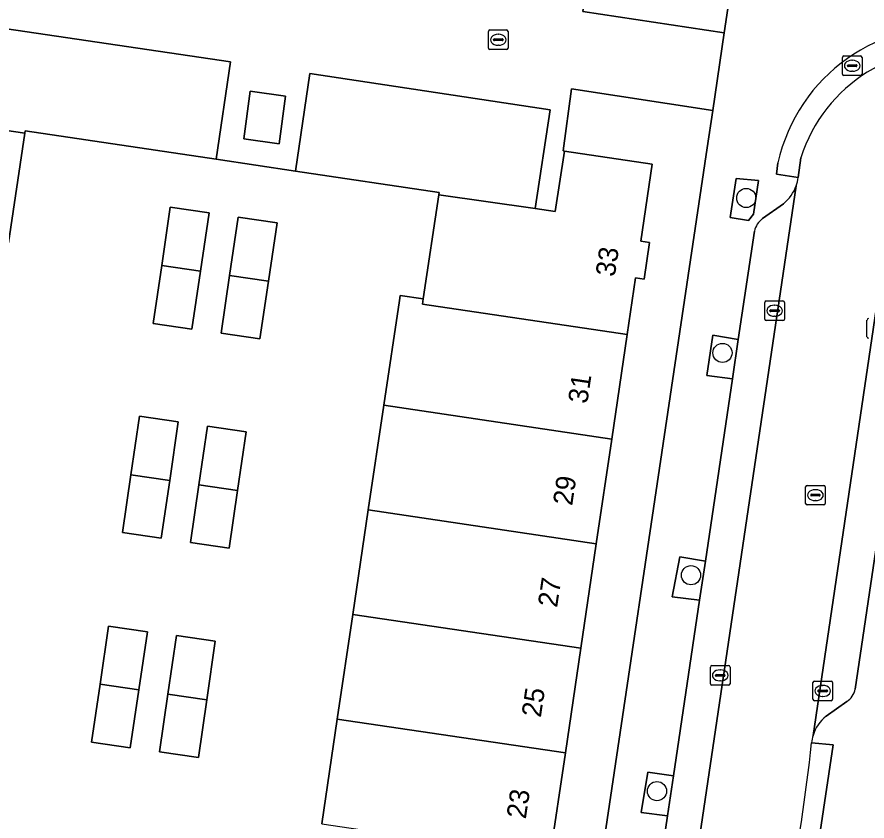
# Model space of a CAD drawing. Extents: x 164148 to 165261, y 382513 to 383432.
# Drawn here: x 164302.89 to 164346.27, y 382978.68 to 383019.73 of the extents above; entities that cross this region are included whole.
import ezdxf

# ---------------------------------------------------------------- set-up
doc = ezdxf.new("R2010")
doc.units = 0
for name, color, linetype in [('IMGEO_Boom', 7, 'Continuous'), ('IMGEO_Erf', 7, 'Continuous'), ('IMGEO_Groenvoorziening', 7, 'Continuous'), ('IMGEO_Kolk', 7, 'Continuous'), ('IMGEO_Lage_trafo', 7, 'Continuous'), ('IMGEO_Pand', 7, 'Continuous'), ('IMGEO_Pand_nummerreeks', 7, 'Continuous'), ('IMGEO_Parkeervlak_open', 7, 'Continuous'), ('IMGEO_Rijbaan_lokaal_open', 7, 'Continuous'), ('IMGEO_Rioolput', 7, 'Continuous'), ('IMGEO_Voetpad_open', 7, 'Continuous')]:
    doc.layers.add(name, color=color, linetype=linetype)

msp = doc.modelspace()

# ---------------------------------------------------------------- linework, layer by layer
at = {"layer": 'IMGEO_Boom'}
for centre in [(164340.111, 383010.493), (164338.896, 383002.583), (164337.291, 382991.232), (164335.553, 382980.21)]:
    msp.add_circle(centre, 0.489, dxfattribs=at)
at = {"layer": 'IMGEO_Erf'}
for points in [[(164342.411, 383042.068), (164342.452, 383042.342), (164337.518, 383043.057), (164337.452, 383042.458), (164340.888, 383041.943), (164340.055, 383036.33), (164340.018, 383036.079), (164338.878, 383036.251), (164338.503, 383033.64), (164338.942, 383033.574), (164338.664, 383031.694), (164338.224, 383031.76), (164338.134, 383031.155), (164337.713, 383028.318), (164338.152, 383028.254), (164337.875, 383026.369), (164337.433, 383026.433), (164336.844, 383022.471), (164332.347, 383023.144), (164332.224, 383023.162), (164331.77, 383020.008), (164338.986, 383018.927), (164339.726, 383023.927)], [(164310.276, 383007.049), (164310.714, 383010.02), (164312.694, 383009.728), (164312.256, 383006.755), (164311.82, 383003.798), (164309.84, 383004.089)], [(164314.182, 383009.519), (164316.162, 383009.231), (164315.721, 383006.242), (164315.287, 383003.301), (164313.306, 383003.588), (164313.741, 383006.535)], [(164311.121, 382999.056), (164310.682, 382996.072), (164310.248, 382993.125), (164308.268, 382993.417), (164308.702, 382996.365), (164309.141, 382999.347)], [(164312.606, 382998.843), (164314.586, 382998.555), (164314.151, 382995.557), (164313.725, 382992.622), (164311.745, 382992.91), (164312.172, 382995.851)], [(164309.542, 382988.343), (164309.106, 382985.386), (164308.668, 382982.413), (164306.688, 382982.704), (164307.126, 382985.679), (164307.562, 382988.635)], [(164310.594, 382985.165), (164311.027, 382988.15), (164313.008, 382987.862), (164312.574, 382984.872), (164312.147, 382981.93), (164310.166, 382982.217)]]:
    msp.add_lwpolyline(points, close=True, dxfattribs=at)
for points in [[(164331.117, 382966.047), (164338.115, 383013.045), (164338.399, 383014.963), (164331.184, 383016.073), (164330.761, 383012.896), (164330.835, 383012.885), (164335.314, 383012.226), (164334.733, 383008.283), (164335.18, 383008.22), (164334.903, 383006.356), (164334.466, 383006.42), (164334.038, 383003.527), (164333.248, 382998.185), (164332.457, 382992.844), (164331.667, 382987.502), (164330.877, 382982.159), (164330.086, 382976.818)], [(164318.44, 382978.544), (164319.233, 382983.885), (164320.027, 382989.227), (164320.82, 382994.569), (164321.613, 382999.909), (164322.406, 383005.251), (164322.445, 383005.512), (164323.626, 383005.34), (164324.423, 383010.662), (164324.44, 383010.776), (164317.096, 383011.869), (164313.051, 383012.471), (164303.299, 383013.923), (164303.28, 383013.794), (164302.453, 383008.209)]]:
    msp.add_lwpolyline(points, dxfattribs=at)
at = {"layer": 'IMGEO_Groenvoorziening'}
for points in [[(164340.219, 383009.345), (164340.486, 383009.67), (164340.728, 383011.393), (164339.592, 383011.483), (164339.289, 383009.488)], [(164339.705, 383003.262), (164338.398, 383003.496), (164338.099, 383001.43), (164339.408, 383001.26)], [(164338.026, 382991.946), (164336.714, 382992.172), (164336.33, 382990.136), (164337.732, 382989.961)], [(164336.401, 382980.987), (164335.08, 382981.175), (164334.753, 382979.123), (164336.099, 382978.955)]]:
    msp.add_lwpolyline(points, close=True, dxfattribs=at)
at = {"layer": 'IMGEO_Kolk'}
for p, q in [((164326.954, 383018.144), (164326.954, 383018.996)), ((164327.029, 383019.07), (164327.881, 383019.07)), ((164327.955, 383018.996), (164327.955, 383018.144)), ((164327.213, 383018.564), (164327.213, 383018.576)), ((164327.651, 383018.527), (164327.253, 383018.527)), ((164327.256, 383018.613), (164327.654, 383018.613)), ((164327.442, 383018.85), (164327.467, 383018.85)), ((164327.697, 383018.576), (164327.697, 383018.564)), ((164327.881, 383018.07), (164327.029, 383018.07)), ((164327.465, 383018.29), (164327.44, 383018.29)), ((164341.059, 383004.31), (164341.059, 383005.162)), ((164341.134, 383005.236), (164341.986, 383005.236)), ((164341.547, 383005.016), (164341.572, 383005.016)), ((164342.06, 383005.162), (164342.06, 383004.31)), ((164341.318, 383004.73), (164341.318, 383004.742)), ((164341.756, 383004.693), (164341.358, 383004.693)), ((164341.361, 383004.779), (164341.759, 383004.779)), ((164341.802, 383004.742), (164341.802, 383004.73)), ((164341.986, 383004.236), (164341.134, 383004.236)), ((164341.57, 383004.456), (164341.545, 383004.456)), ((164346.274, 383003.411), (164346.274, 383004.263)), ((164338.283, 382985.695), (164338.283, 382986.547)), ((164338.358, 382986.621), (164339.21, 382986.621)), ((164338.771, 382986.401), (164338.796, 382986.401)), ((164339.284, 382986.547), (164339.284, 382985.695)), ((164338.542, 382986.115), (164338.542, 382986.127)), ((164338.98, 382986.078), (164338.582, 382986.078)), ((164338.585, 382986.164), (164338.983, 382986.164)), ((164339.026, 382986.127), (164339.026, 382986.115)), ((164339.21, 382985.621), (164338.358, 382985.621)), ((164338.794, 382985.841), (164338.769, 382985.841)), ((164343.513, 382984.9), (164343.513, 382985.752)), ((164343.588, 382985.826), (164344.44, 382985.826)), ((164344.001, 382985.606), (164344.026, 382985.606)), ((164344.514, 382985.752), (164344.514, 382984.9)), ((164343.772, 382985.32), (164343.772, 382985.332)), ((164344.21, 382985.283), (164343.812, 382985.283)), ((164343.815, 382985.369), (164344.213, 382985.369)), ((164344.256, 382985.332), (164344.256, 382985.32)), ((164344.44, 382984.826), (164343.588, 382984.826)), ((164344.024, 382985.046), (164343.999, 382985.046))]:
    msp.add_line(p, q, dxfattribs=at)
for points in [[(164326.954, 383018.144), (164326.954, 383018.996)], [(164327.029, 383019.07), (164327.881, 383019.07)], [(164327.955, 383018.996), (164327.955, 383018.144)], [(164327.881, 383018.07), (164327.029, 383018.07)], [(164341.059, 383004.31), (164341.059, 383005.162)], [(164341.134, 383005.236), (164341.986, 383005.236)], [(164342.06, 383005.162), (164342.06, 383004.31)], [(164341.986, 383004.236), (164341.134, 383004.236)], [(164346.274, 383003.411), (164346.274, 383004.263)], [(164338.283, 382985.695), (164338.283, 382986.547)], [(164338.358, 382986.621), (164339.21, 382986.621)], [(164339.284, 382986.547), (164339.284, 382985.695)], [(164339.21, 382985.621), (164338.358, 382985.621)], [(164343.513, 382984.9), (164343.513, 382985.752)], [(164343.588, 382985.826), (164344.44, 382985.826)], [(164344.514, 382985.752), (164344.514, 382984.9)], [(164344.44, 382984.826), (164343.588, 382984.826)]]:
    msp.add_lwpolyline(points, dxfattribs=at)
for centre, radius, start, end in [((164327.031, 383018.994), 0.0765, 91.552, 178.448), ((164327.031, 383018.994), 0.0765, 91.552, 178.448), ((164327.879, 383018.994), 0.0765, 1.552, 88.448), ((164327.879, 383018.994), 0.0765, 1.552, 88.448), ((164327.253, 383018.573), 0.0403, 85.8775, 175.7526), ((164327.25, 383018.563), 0.0366, 178.938, 274.7102), ((164327.654, 383018.57), 0.043, 264.8664, 352.4533), ((164327.658, 383018.575), 0.0386, 1.7309, 96.639), ((164327.031, 383018.146), 0.0765, 181.552, 268.448), ((164327.031, 383018.146), 0.0765, 181.552, 268.448), ((164327.879, 383018.146), 0.0765, 271.552, 358.448), ((164327.879, 383018.146), 0.0765, 271.552, 358.448), ((164341.136, 383005.16), 0.0765, 91.552, 178.448), ((164341.136, 383005.16), 0.0765, 91.552, 178.448), ((164341.984, 383005.16), 0.0765, 1.552, 88.448), ((164341.984, 383005.16), 0.0765, 1.552, 88.448), ((164341.358, 383004.739), 0.0403, 85.8775, 175.7526), ((164341.355, 383004.729), 0.0366, 178.938, 274.7102), ((164341.759, 383004.736), 0.043, 264.8664, 352.4533), ((164341.763, 383004.741), 0.0386, 1.7309, 96.639), ((164341.136, 383004.312), 0.0765, 181.552, 268.448), ((164341.136, 383004.312), 0.0765, 181.552, 268.448), ((164341.984, 383004.312), 0.0765, 271.552, 358.448), ((164341.984, 383004.312), 0.0765, 271.552, 358.448), ((164346.351, 383004.261), 0.0765, 91.552, 178.448), ((164346.351, 383004.261), 0.0765, 91.552, 178.448), ((164346.351, 383003.413), 0.0765, 181.552, 268.448), ((164346.351, 383003.413), 0.0765, 181.552, 268.448), ((164338.36, 382986.545), 0.0765, 91.552, 178.448), ((164338.36, 382986.545), 0.0765, 91.552, 178.448), ((164339.208, 382986.545), 0.0765, 1.552, 88.448), ((164339.208, 382986.545), 0.0765, 1.552, 88.448), ((164338.582, 382986.124), 0.0403, 85.8775, 175.7526), ((164338.579, 382986.114), 0.0366, 178.938, 274.7102), ((164338.983, 382986.121), 0.043, 264.8664, 352.4533), ((164338.987, 382986.126), 0.0386, 1.7309, 96.639), ((164338.36, 382985.697), 0.0765, 181.552, 268.448), ((164338.36, 382985.697), 0.0765, 181.552, 268.448), ((164339.208, 382985.697), 0.0765, 271.552, 358.448), ((164339.208, 382985.697), 0.0765, 271.552, 358.448), ((164343.59, 382985.75), 0.0765, 91.552, 178.448), ((164343.59, 382985.75), 0.0765, 91.552, 178.448), ((164344.438, 382985.75), 0.0765, 1.552, 88.448), ((164344.438, 382985.75), 0.0765, 1.552, 88.448), ((164343.812, 382985.329), 0.0403, 85.8775, 175.7526), ((164343.809, 382985.319), 0.0366, 178.938, 274.7102), ((164344.213, 382985.326), 0.043, 264.8664, 352.4533), ((164344.217, 382985.331), 0.0386, 1.7309, 96.639), ((164343.59, 382984.902), 0.0765, 181.552, 268.448), ((164343.59, 382984.902), 0.0765, 181.552, 268.448), ((164344.438, 382984.902), 0.0765, 271.552, 358.448), ((164344.438, 382984.902), 0.0765, 271.552, 358.448)]:
    msp.add_arc(centre, radius, start, end, dxfattribs=at)
for centre, major_axis, ratio, start_param, end_param in [((164327.441, 383018.57), (-0.387, 0.002), 0.722429, 4.712389, 7.853982), ((164327.466, 383018.57), (-0.39, 0.002), 0.717154, 1.570796, 4.712389), ((164341.546, 383004.736), (-0.387, 0.002), 0.722429, 4.712389, 7.853982), ((164341.571, 383004.736), (-0.39, 0.002), 0.717154, 1.570796, 4.712389), ((164338.77, 382986.121), (-0.387, 0.002), 0.722429, 4.712389, 7.853982), ((164338.795, 382986.121), (-0.39, 0.002), 0.717154, 1.570796, 4.712389), ((164344, 382985.326), (-0.387, 0.002), 0.722429, 4.712389, 7.853982), ((164344.025, 382985.326), (-0.39, 0.002), 0.717154, 1.570796, 4.712389)]:
    msp.add_ellipse(centre, major_axis=major_axis, ratio=ratio, start_param=start_param, end_param=end_param, dxfattribs=at)
at = {"layer": 'IMGEO_Lage_trafo'}
msp.add_lwpolyline([(164316.601, 383015.698), (164314.788, 383015.944), (164314.465, 383013.51), (164316.264, 383013.265)], close=True, dxfattribs=at)
at = {"layer": 'IMGEO_Pand'}
for points in [[(164303.28, 383013.794), (164298.327, 383014.538), (164297.334, 383014.687), (164297.786, 383017.774), (164293.3, 383018.435), (164292.708, 383014.479), (164292.258, 383014.536), (164291.982, 383012.662), (164292.432, 383012.595), (164292.013, 383009.756), (164302.453, 383008.209)], [(164335.18, 383008.22), (164334.733, 383008.283), (164335.314, 383012.226), (164330.835, 383012.885), (164330.366, 383009.806), (164329.339, 383009.954), (164324.423, 383010.662), (164323.626, 383005.34), (164323.586, 383005.076), (164334.038, 383003.527), (164334.466, 383006.42), (164334.903, 383006.356)], [(164312.694, 383009.728), (164310.714, 383010.02), (164310.276, 383007.049), (164312.256, 383006.755)], [(164316.162, 383009.231), (164314.182, 383009.519), (164313.741, 383006.535), (164315.721, 383006.242)], [(164312.256, 383006.755), (164310.276, 383007.049), (164309.84, 383004.089), (164311.82, 383003.798)], [(164315.721, 383006.242), (164313.741, 383006.535), (164313.306, 383003.588), (164315.287, 383003.301)], [(164334.038, 383003.527), (164323.586, 383005.076), (164323.626, 383005.34), (164322.445, 383005.512), (164322.406, 383005.251), (164321.613, 382999.909), (164333.248, 382998.185)], [(164333.248, 382998.185), (164321.613, 382999.909), (164320.82, 382994.569), (164332.457, 382992.844)], [(164311.121, 382999.056), (164309.141, 382999.347), (164308.702, 382996.365), (164310.682, 382996.072)], [(164314.586, 382998.555), (164312.606, 382998.843), (164312.172, 382995.851), (164314.151, 382995.557)], [(164310.682, 382996.072), (164308.702, 382996.365), (164308.268, 382993.417), (164310.248, 382993.125)], [(164314.151, 382995.557), (164312.172, 382995.851), (164311.745, 382992.91), (164313.725, 382992.622)], [(164332.457, 382992.844), (164320.82, 382994.569), (164320.027, 382989.227), (164331.667, 382987.502)], [(164331.667, 382987.502), (164320.027, 382989.227), (164319.233, 382983.885), (164330.877, 382982.159)], [(164309.542, 382988.343), (164307.562, 382988.635), (164307.126, 382985.679), (164309.106, 382985.386)], [(164313.008, 382987.862), (164311.027, 382988.15), (164310.594, 382985.165), (164312.574, 382984.872)], [(164309.106, 382985.386), (164307.126, 382985.679), (164306.688, 382982.704), (164308.668, 382982.413)], [(164312.574, 382984.872), (164310.594, 382985.165), (164310.166, 382982.217), (164312.147, 382981.93)], [(164330.877, 382982.159), (164319.233, 382983.885), (164318.44, 382978.544), (164330.086, 382976.818)]]:
    msp.add_lwpolyline(points, close=True, dxfattribs=at)
at = {"layer": 'IMGEO_Parkeervlak_open'}
for points in [[(164298.327, 383014.538), (164303.28, 383013.794), (164303.299, 383013.923), (164313.051, 383012.471), (164313.785, 383017.446), (164299.126, 383019.608)], [(164317.096, 383011.869), (164324.44, 383010.776), (164324.423, 383010.662), (164329.339, 383009.954), (164330.103, 383014.992), (164317.843, 383016.852)]]:
    msp.add_lwpolyline(points, close=True, dxfattribs=at)
for points in [[(164337.289, 382974.851), (164342.663, 383011.12)], [(164342.015, 383010.202), (164340.944, 383009.442)], [(164340.526, 383008.798), (164339.705, 383003.262), (164339.408, 383001.26), (164338.026, 382991.946), (164337.732, 382989.961), (164336.401, 382980.987), (164336.099, 382978.955), (164335.527, 382975.099), (164334.674, 382969.349), (164334.382, 382967.382), (164333.34, 382960.358), (164332.994, 382958.039), (164332.703, 382956.085), (164331.264, 382946.433), (164330.972, 382944.473), (164329.534, 382934.825), (164329.242, 382932.867), (164329.213, 382932.674)], [(164346.963, 383006.307), (164343.521, 382983.053)], [(164345.669, 382985.419), (164348.305, 383003.206)], [(164344.193, 382984.037), (164345.246, 382984.79)]]:
    msp.add_lwpolyline(points, dxfattribs=at)
for centre, radius, start, end in [((164340.693, 383011.823), 2.092, 309.2051, 340.3597), ((164341.586, 383008.568), 1.085, 126.2873, 167.7401), ((164344.76, 382985.573), 0.922, 301.8041, 350.3546), ((164345.41, 382982.484), 1.973, 128.0908, 163.2488)]:
    msp.add_arc(centre, radius, start, end, dxfattribs=at)
at = {"layer": 'IMGEO_Rijbaan_lokaal_open'}
for points in [[(164299.126, 383019.608), (164313.785, 383017.446), (164313.051, 383012.471), (164317.096, 383011.869), (164317.843, 383016.852), (164330.103, 383014.992), (164329.339, 383009.954), (164330.366, 383009.806), (164330.835, 383012.885), (164330.761, 383012.896), (164331.184, 383016.073), (164338.399, 383014.963), (164338.986, 383018.927), (164331.77, 383020.008), (164332.224, 383023.162), (164332.347, 383023.144), (164332.784, 383026.256), (164331.791, 383026.404), (164331.01, 383021.32), (164316.389, 383023.487), (164317.098, 383028.465), (164315.481, 383028.705), (164314.732, 383023.702), (164300.1, 383025.87)], [(164342.899, 383012.548), (164342.765, 383011.536)], [(164342.663, 383011.12), (164337.289, 382974.851), (164330.581, 382929.652), (164330.414, 382928.426), (164329.243, 382920.501), (164328.937, 382918.431), (164328.901, 382918.214)], [(164343.521, 382983.053), (164346.963, 383006.307)]]:
    msp.add_lwpolyline(points, dxfattribs=at)
msp.add_lwpolyline([(164314.788, 383015.944), (164316.601, 383015.698), (164316.264, 383013.265), (164314.465, 383013.51)], close=True, dxfattribs=at)
for centre, radius, start, end in [((164350.514, 383010.13), 7.99, 81.4807, 162.3859), ((164340.724, 383011.816), 2.06, 340.2573, 352.1893), ((164345.335, 382982.508), 1.894, 163.2777, 174.6986), ((164234.879, 382994.692), 109.232, 349.41671, 353.6881)]:
    msp.add_arc(centre, radius, start, end, dxfattribs=at)
at = {"layer": 'IMGEO_Rioolput'}
for p, q in [((164345.019, 383016.817), (164345.019, 383017.669)), ((164345.094, 383017.743), (164345.946, 383017.743)), ((164346.02, 383017.669), (164346.02, 383016.817)), ((164345.278, 383017.237), (164345.278, 383017.249)), ((164345.716, 383017.2), (164345.318, 383017.2)), ((164345.321, 383017.286), (164345.719, 383017.286)), ((164345.507, 383017.523), (164345.532, 383017.523)), ((164345.762, 383017.249), (164345.762, 383017.237)), ((164345.946, 383016.743), (164345.094, 383016.743)), ((164345.53, 383016.963), (164345.505, 383016.963)), ((164343.143, 382994.895), (164343.143, 382995.747)), ((164343.218, 382995.821), (164344.07, 382995.821)), ((164343.631, 382995.601), (164343.656, 382995.601)), ((164344.144, 382995.747), (164344.144, 382994.895)), ((164343.402, 382995.315), (164343.402, 382995.327)), ((164343.84, 382995.278), (164343.442, 382995.278)), ((164343.445, 382995.364), (164343.843, 382995.364)), ((164343.654, 382995.041), (164343.629, 382995.041)), ((164343.886, 382995.327), (164343.886, 382995.315)), ((164344.07, 382994.821), (164343.218, 382994.821))]:
    msp.add_line(p, q, dxfattribs=at)
for points in [[(164345.019, 383016.817), (164345.019, 383017.669)], [(164345.094, 383017.743), (164345.946, 383017.743)], [(164346.02, 383017.669), (164346.02, 383016.817)], [(164345.946, 383016.743), (164345.094, 383016.743)], [(164343.143, 382994.895), (164343.143, 382995.747)], [(164343.218, 382995.821), (164344.07, 382995.821)], [(164344.144, 382995.747), (164344.144, 382994.895)], [(164344.07, 382994.821), (164343.218, 382994.821)]]:
    msp.add_lwpolyline(points, dxfattribs=at)
for centre, radius, start, end in [((164345.096, 383017.667), 0.0765, 91.552, 178.448), ((164345.096, 383017.667), 0.0765, 91.552, 178.448), ((164345.944, 383017.667), 0.0765, 1.552, 88.448), ((164345.944, 383017.667), 0.0765, 1.552, 88.448), ((164345.318, 383017.246), 0.0403, 85.8775, 175.7526), ((164345.315, 383017.236), 0.0366, 178.938, 274.7102), ((164345.719, 383017.243), 0.043, 264.8664, 352.4533), ((164345.723, 383017.248), 0.0386, 1.7309, 96.639), ((164345.096, 383016.819), 0.0765, 181.552, 268.448), ((164345.096, 383016.819), 0.0765, 181.552, 268.448), ((164345.944, 383016.819), 0.0765, 271.552, 358.448), ((164345.944, 383016.819), 0.0765, 271.552, 358.448), ((164343.22, 382995.745), 0.0765, 91.552, 178.448), ((164343.22, 382995.745), 0.0765, 91.552, 178.448), ((164344.068, 382995.745), 0.0765, 1.552, 88.448), ((164344.068, 382995.745), 0.0765, 1.552, 88.448), ((164343.442, 382995.324), 0.0403, 85.8775, 175.7526), ((164343.439, 382995.314), 0.0366, 178.938, 274.7102), ((164343.843, 382995.321), 0.043, 264.8664, 352.4533), ((164343.847, 382995.326), 0.0386, 1.7309, 96.639), ((164343.22, 382994.897), 0.0765, 181.552, 268.448), ((164343.22, 382994.897), 0.0765, 181.552, 268.448), ((164344.068, 382994.897), 0.0765, 271.552, 358.448), ((164344.068, 382994.897), 0.0765, 271.552, 358.448)]:
    msp.add_arc(centre, radius, start, end, dxfattribs=at)
for centre, major_axis, ratio, start_param, end_param in [((164345.506, 383017.243), (-0.387, 0.002), 0.722429, 4.712389, 7.853982), ((164345.531, 383017.243), (-0.39, 0.002), 0.717154, 1.570796, 4.712389), ((164343.63, 382995.321), (-0.387, 0.002), 0.722429, 4.712389, 7.853982), ((164343.655, 382995.321), (-0.39, 0.002), 0.717154, 1.570796, 4.712389)]:
    msp.add_ellipse(centre, major_axis=major_axis, ratio=ratio, start_param=start_param, end_param=end_param, dxfattribs=at)
at = {"layer": 'IMGEO_Voetpad_open'}
for points in [[(164408.306, 383003.587), (164409.334, 383003.452), (164410.474, 383011.181), (164410.781, 383013.266), (164406.892, 383013.852), (164406.593, 383013.89), (164400.238, 383014.88), (164398.141, 383015.194), (164355.338, 383021.597), (164353.04, 383021.93), (164351.238, 383022.192), (164349.499, 383022.484), (164346.654, 383022.901), (164346.358, 383022.949), (164344.269, 383023.253), (164342.394, 383023.531), (164339.726, 383023.927), (164338.986, 383018.927), (164338.399, 383014.963), (164338.115, 383013.045), (164331.117, 382966.047)], [(164341.727, 383012.286), (164341.647, 383011.713), (164342.765, 383011.536), (164342.899, 383012.548)], [(164342.765, 383011.536), (164341.647, 383011.713), (164341.727, 383012.286)], [(164340.944, 383009.442), (164342.015, 383010.202)], [(164335.527, 382975.099), (164336.099, 382978.955), (164334.753, 382979.123), (164335.08, 382981.175), (164336.401, 382980.987), (164337.732, 382989.961), (164336.33, 382990.136), (164336.714, 382992.172), (164338.026, 382991.946), (164339.408, 383001.26), (164338.099, 383001.43), (164338.398, 383003.496), (164339.705, 383003.262), (164340.526, 383008.798)], [(164348.305, 383003.206), (164345.669, 382985.419)], [(164345.246, 382984.79), (164344.193, 382984.037)], [(164343.449, 382982.683), (164344.541, 382982.565), (164343.335, 382974.485), (164342.253, 382974.63), (164342.184, 382974.164), (164341.957, 382972.641)], [(164342.253, 382974.63), (164343.335, 382974.485), (164344.541, 382982.565)], [(164344.541, 382982.565), (164343.449, 382982.683)]]:
    msp.add_lwpolyline(points, dxfattribs=at)
msp.add_lwpolyline([(164340.219, 383009.345), (164339.289, 383009.488), (164339.592, 383011.483), (164340.728, 383011.393), (164340.486, 383009.67)], close=True, dxfattribs=at)
for centre, radius, start, end in [((164350.424, 383010.343), 8.911, 83.2368, 167.4058), ((164350.424, 383010.343), 8.911, 83.2368, 167.4058), ((164350.514, 383010.13), 7.99, 81.4807, 162.3859), ((164340.724, 383011.816), 2.06, 340.2573, 352.1893), ((164340.693, 383011.823), 2.092, 309.2051, 340.3597), ((164341.586, 383008.568), 1.085, 126.2873, 167.7401), ((164344.76, 382985.573), 0.922, 301.8041, 350.3546), ((164345.41, 382982.484), 1.973, 128.0908, 163.2488), ((164345.335, 382982.508), 1.894, 163.2777, 174.6986), ((164234.879, 382994.692), 109.232, 349.41671, 353.6881)]:
    msp.add_arc(centre, radius, start, end, dxfattribs=at)

# ---------------------------------------------------------------- texts
at = {"layer": 'IMGEO_Pand_nummerreeks'}
for s, rotation, p in [('33', 81.5491, (164333.399, 383006.438)), ('31', 81.5835, (164331.994, 382999.959)), ('29', 81.5835, (164331.224, 382994.752)), ('27', 81.5835, (164330.455, 382989.554)), ('25', 81.5835, (164329.624, 382983.939)), ('23', 81.5835, (164328.857, 382978.758))]:
    msp.add_text(s, height=1, rotation=rotation, dxfattribs=at).set_placement(p)

doc.saveas('drawing.dxf')
